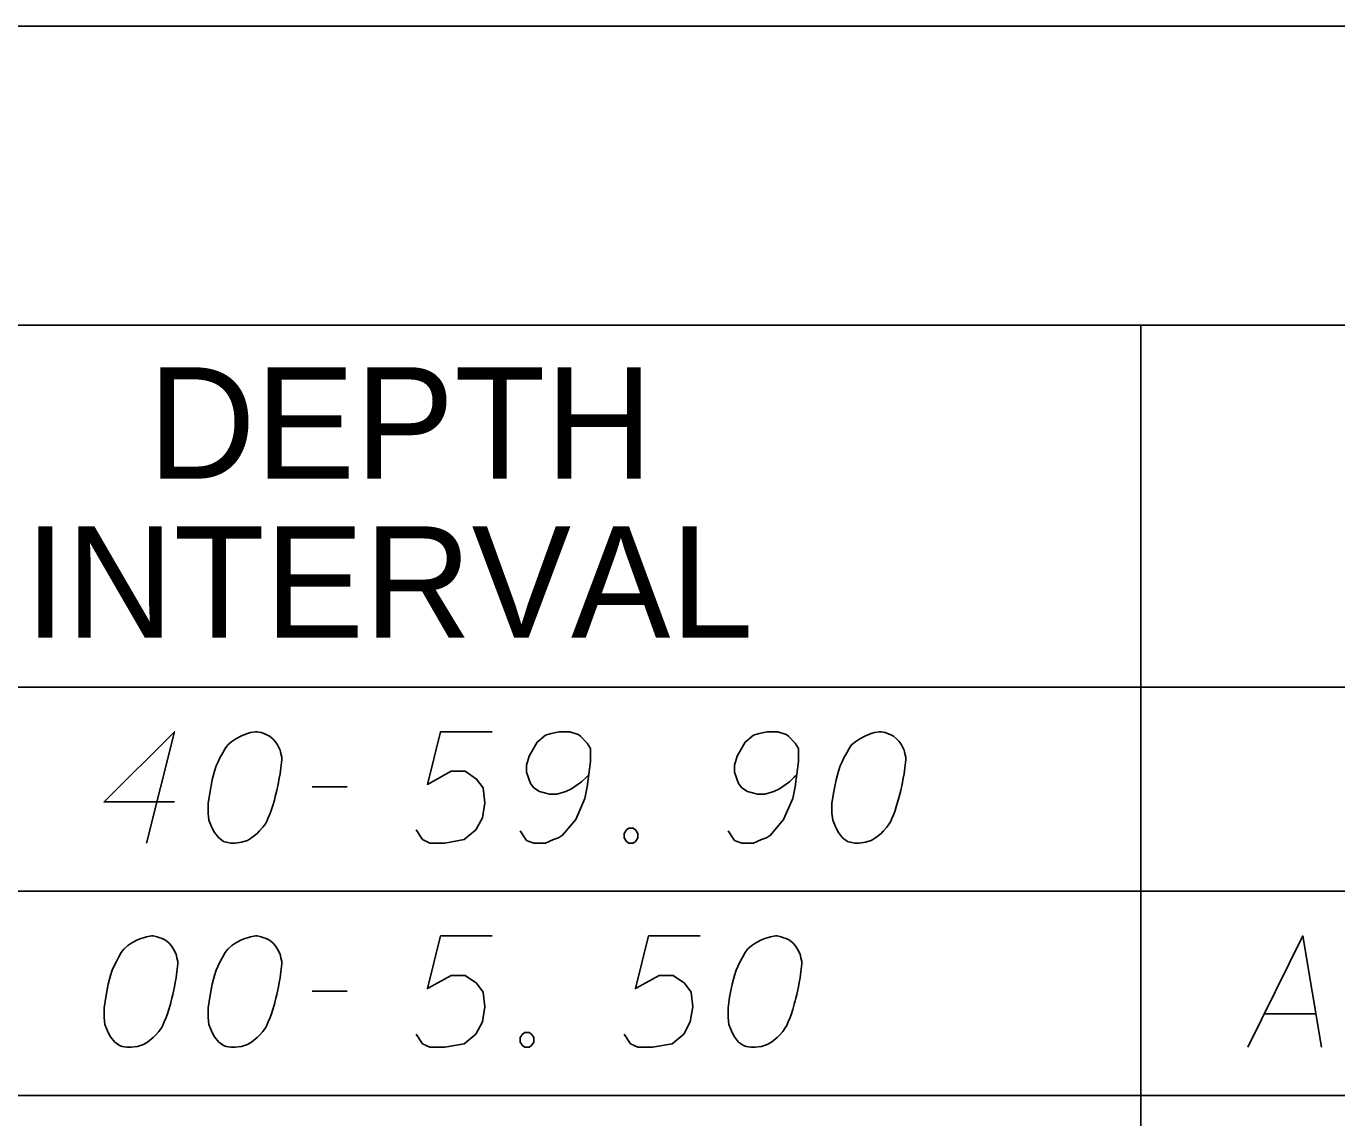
# Model space of a CAD drawing. Extents: x 2074207 to 2076812, y 516372 to 523312.
# Drawn here: x 2076397 to 2076453.5, y 519433.5 to 519480.5 of the extents above; entities that cross this region are included whole.
import ezdxf

# ---------------------------------------------------------------- set-up
doc = ezdxf.new("R2010")
doc.units = 0
for name, color, linetype in [('Prop DirtTable_ Soil Test Results - Outline (Major)', 7, 'Continuous'), ('Prop DirtTable_ Soil Test Results - Outline (Minor)', 7, 'Continuous'), ('Prop DirtTable_ Soil Test Results - Tx (Header - Small)', 7, 'Continuous'), ('Prop DirtTable_ Soil Test Results - Tx (Sample Data)', 7, 'Continuous')]:
    doc.layers.add(name, color=color, linetype=linetype)

msp = doc.modelspace()

# ---------------------------------------------------------------- linework, layer by layer
at = {"layer": 'Prop DirtTable_ Soil Test Results - Outline (Major)'}
for p, q in [((2076260.609, 519480.498), (2076811.903, 519480.498)), ((2076260.609, 519452.013), (2076811.903, 519452.013)), ((2076260.609, 519452.013), (2076811.903, 519452.013))]:
    msp.add_line(p, q, dxfattribs=at)
at = {"layer": 'Prop DirtTable_ Soil Test Results - Outline (Minor)'}
for p, q in [((2076260.609, 519467.613), (2076811.903, 519467.613)), ((2076445.062, 519467.613), (2076445.062, 519443.213)), ((2076260.609, 519443.213), (2076811.903, 519443.213)), ((2076260.609, 519443.213), (2076811.903, 519443.213)), ((2076445.063, 519443.213), (2076445.063, 519434.413)), ((2076260.609, 519434.413), (2076811.903, 519434.413)), ((2076260.609, 519434.413), (2076811.903, 519434.413)), ((2076445.063, 519434.413), (2076445.063, 519425.613))]:
    msp.add_line(p, q, dxfattribs=at)
at = {"layer": 'Prop DirtTable_ Soil Test Results - Tx (Sample Data)'}
for points in [[(2076403.429, 519447.067), (2076400.396, 519447.067), (2076403.429, 519450.091), (2076402.23, 519445.291)], [(2076406.992, 519450.091), (2076406.922, 519450.091), (2076406.71, 519450.053), (2076406.569, 519450.015), (2076406.463, 519449.978), (2076406.287, 519449.902), (2076406.075, 519449.789), (2076405.899, 519449.675), (2076405.722, 519449.524), (2076405.616, 519449.373), (2076405.511, 519449.184), (2076405.405, 519448.995), (2076405.299, 519448.768), (2076405.228, 519448.617), (2076405.158, 519448.39), (2076405.052, 519448.012), (2076404.946, 519447.445), (2076404.876, 519446.992), (2076404.876, 519446.576), (2076404.911, 519446.274), (2076405.052, 519445.933), (2076405.158, 519445.744), (2076405.334, 519445.518), (2076405.546, 519445.367), (2076405.652, 519445.329), (2076405.863, 519445.291), (2076406.04, 519445.291), (2076406.322, 519445.329), (2076406.569, 519445.404), (2076406.745, 519445.518), (2076406.992, 519445.707), (2076407.098, 519445.82), (2076407.239, 519445.971), (2076407.345, 519446.122), (2076407.415, 519446.236), (2076407.486, 519446.425), (2076407.521, 519446.5), (2076407.592, 519446.689), (2076407.662, 519446.916), (2076407.733, 519447.143), (2076407.768, 519447.294), (2076407.803, 519447.407), (2076407.839, 519447.559), (2076407.909, 519447.899), (2076407.945, 519448.088), (2076407.98, 519448.277), (2076408.015, 519448.541), (2076408.05, 519448.881), (2076408.05, 519448.995), (2076408.015, 519449.146), (2076407.98, 519449.297), (2076407.874, 519449.524), (2076407.768, 519449.675), (2076407.662, 519449.789), (2076407.521, 519449.902), (2076407.38, 519449.978), (2076407.274, 519450.015), (2076407.169, 519450.053), (2076406.992, 519450.091)], [(2076417.116, 519450.091), (2076414.894, 519450.091), (2076414.329, 519447.823), (2076415.352, 519448.39), (2076415.952, 519448.39), (2076416.446, 519448.05), (2076416.728, 519447.672), (2076416.799, 519447.03), (2076416.693, 519446.387), (2076416.411, 519445.858), (2076415.917, 519445.442), (2076415.07, 519445.291), (2076414.435, 519445.291), (2076414.118, 519445.442), (2076413.836, 519445.858)], [(2076418.316, 519445.82), (2076418.598, 519445.404), (2076418.915, 519445.291), (2076419.409, 519445.291), (2076419.762, 519445.442), (2076419.974, 519445.518), (2076420.15, 519445.631), (2076420.714, 519446.311), (2076421.102, 519447.218), (2076421.208, 519447.71), (2076421.349, 519448.806), (2076421.349, 519449.373), (2076421.208, 519449.6), (2076420.926, 519449.902), (2076420.82, 519449.978), (2076420.467, 519450.091), (2076420.009, 519450.091), (2076419.656, 519450.015), (2076419.409, 519449.94), (2076419.056, 519449.637), (2076418.704, 519449.033), (2076418.598, 519448.655), (2076418.598, 519448.352), (2076418.774, 519447.861), (2076418.915, 519447.672), (2076419.162, 519447.521), (2076419.586, 519447.407), (2076419.903, 519447.407), (2076420.291, 519447.521), (2076420.538, 519447.634), (2076420.961, 519447.937), (2076421.173, 519448.126), (2076421.279, 519448.239)], [(2076427.276, 519445.82), (2076427.558, 519445.404), (2076427.875, 519445.291), (2076428.369, 519445.291), (2076428.722, 519445.442), (2076428.934, 519445.518), (2076429.11, 519445.631), (2076429.674, 519446.311), (2076430.062, 519447.218), (2076430.168, 519447.71), (2076430.309, 519448.806), (2076430.309, 519449.373), (2076430.168, 519449.6), (2076429.886, 519449.902), (2076429.78, 519449.978), (2076429.427, 519450.091), (2076428.969, 519450.091), (2076428.616, 519450.015), (2076428.369, 519449.94), (2076428.016, 519449.637), (2076427.664, 519449.033), (2076427.558, 519448.655), (2076427.558, 519448.352), (2076427.734, 519447.861), (2076427.875, 519447.672), (2076428.122, 519447.521), (2076428.546, 519447.407), (2076428.863, 519447.407), (2076429.251, 519447.521), (2076429.498, 519447.634), (2076429.921, 519447.937), (2076430.133, 519448.126), (2076430.239, 519448.239)], [(2076433.872, 519450.091), (2076433.802, 519450.091), (2076433.59, 519450.053), (2076433.449, 519450.015), (2076433.343, 519449.978), (2076433.167, 519449.902), (2076432.955, 519449.789), (2076432.779, 519449.675), (2076432.602, 519449.524), (2076432.496, 519449.373), (2076432.391, 519449.184), (2076432.285, 519448.995), (2076432.179, 519448.768), (2076432.108, 519448.617), (2076432.038, 519448.39), (2076431.932, 519448.012), (2076431.826, 519447.445), (2076431.756, 519446.992), (2076431.756, 519446.576), (2076431.791, 519446.274), (2076431.932, 519445.933), (2076432.038, 519445.744), (2076432.214, 519445.518), (2076432.426, 519445.367), (2076432.532, 519445.329), (2076432.743, 519445.291), (2076432.92, 519445.291), (2076433.202, 519445.329), (2076433.449, 519445.404), (2076433.625, 519445.518), (2076433.872, 519445.707), (2076433.978, 519445.82), (2076434.119, 519445.971), (2076434.225, 519446.122), (2076434.295, 519446.236), (2076434.366, 519446.425), (2076434.401, 519446.5), (2076434.472, 519446.689), (2076434.542, 519446.916), (2076434.613, 519447.143), (2076434.648, 519447.294), (2076434.683, 519447.407), (2076434.719, 519447.559), (2076434.789, 519447.899), (2076434.825, 519448.088), (2076434.86, 519448.277), (2076434.895, 519448.541), (2076434.93, 519448.881), (2076434.93, 519448.995), (2076434.895, 519449.146), (2076434.86, 519449.297), (2076434.754, 519449.524), (2076434.648, 519449.675), (2076434.542, 519449.789), (2076434.401, 519449.902), (2076434.26, 519449.978), (2076434.154, 519450.015), (2076434.049, 519450.053), (2076433.872, 519450.091)], [(2076409.356, 519447.71), (2076410.872, 519447.71)], [(2076423.007, 519445.933), (2076423.184, 519445.933), (2076423.289, 519445.858), (2076423.395, 519445.707), (2076423.395, 519445.518), (2076423.289, 519445.367), (2076423.184, 519445.291), (2076423.007, 519445.291), (2076422.901, 519445.367), (2076422.796, 519445.518), (2076422.796, 519445.707), (2076422.901, 519445.858), (2076423.007, 519445.933)], [(2076402.512, 519441.291), (2076402.442, 519441.291), (2076402.23, 519441.253), (2076402.089, 519441.215), (2076401.983, 519441.178), (2076401.807, 519441.102), (2076401.595, 519440.989), (2076401.419, 519440.875), (2076401.242, 519440.724), (2076401.136, 519440.573), (2076401.031, 519440.384), (2076400.925, 519440.195), (2076400.819, 519439.968), (2076400.748, 519439.817), (2076400.678, 519439.59), (2076400.572, 519439.212), (2076400.466, 519438.645), (2076400.396, 519438.192), (2076400.396, 519437.776), (2076400.431, 519437.474), (2076400.572, 519437.133), (2076400.678, 519436.944), (2076400.854, 519436.718), (2076401.066, 519436.567), (2076401.172, 519436.529), (2076401.383, 519436.491), (2076401.56, 519436.491), (2076401.842, 519436.529), (2076402.089, 519436.604), (2076402.265, 519436.718), (2076402.512, 519436.907), (2076402.618, 519437.02), (2076402.759, 519437.171), (2076402.865, 519437.322), (2076402.935, 519437.436), (2076403.006, 519437.625), (2076403.041, 519437.7), (2076403.112, 519437.889), (2076403.182, 519438.116), (2076403.253, 519438.343), (2076403.288, 519438.494), (2076403.323, 519438.607), (2076403.359, 519438.759), (2076403.429, 519439.099), (2076403.465, 519439.288), (2076403.5, 519439.477), (2076403.535, 519439.741), (2076403.57, 519440.081), (2076403.57, 519440.195), (2076403.535, 519440.346), (2076403.5, 519440.497), (2076403.394, 519440.724), (2076403.288, 519440.875), (2076403.182, 519440.989), (2076403.041, 519441.102), (2076402.9, 519441.178), (2076402.794, 519441.215), (2076402.689, 519441.253), (2076402.512, 519441.291)], [(2076406.992, 519441.291), (2076406.922, 519441.291), (2076406.71, 519441.253), (2076406.569, 519441.215), (2076406.463, 519441.178), (2076406.287, 519441.102), (2076406.075, 519440.989), (2076405.899, 519440.875), (2076405.722, 519440.724), (2076405.616, 519440.573), (2076405.511, 519440.384), (2076405.405, 519440.195), (2076405.299, 519439.968), (2076405.228, 519439.817), (2076405.158, 519439.59), (2076405.052, 519439.212), (2076404.946, 519438.645), (2076404.876, 519438.192), (2076404.876, 519437.776), (2076404.911, 519437.474), (2076405.052, 519437.133), (2076405.158, 519436.944), (2076405.334, 519436.718), (2076405.546, 519436.567), (2076405.652, 519436.529), (2076405.863, 519436.491), (2076406.04, 519436.491), (2076406.322, 519436.529), (2076406.569, 519436.604), (2076406.745, 519436.718), (2076406.992, 519436.907), (2076407.098, 519437.02), (2076407.239, 519437.171), (2076407.345, 519437.322), (2076407.415, 519437.436), (2076407.486, 519437.625), (2076407.521, 519437.7), (2076407.592, 519437.889), (2076407.662, 519438.116), (2076407.733, 519438.343), (2076407.768, 519438.494), (2076407.803, 519438.607), (2076407.839, 519438.759), (2076407.909, 519439.099), (2076407.945, 519439.288), (2076407.98, 519439.477), (2076408.015, 519439.741), (2076408.05, 519440.081), (2076408.05, 519440.195), (2076408.015, 519440.346), (2076407.98, 519440.497), (2076407.874, 519440.724), (2076407.768, 519440.875), (2076407.662, 519440.989), (2076407.521, 519441.102), (2076407.38, 519441.178), (2076407.274, 519441.215), (2076407.169, 519441.253), (2076406.992, 519441.291)], [(2076417.116, 519441.291), (2076414.894, 519441.291), (2076414.329, 519439.023), (2076415.352, 519439.59), (2076415.952, 519439.59), (2076416.446, 519439.25), (2076416.728, 519438.872), (2076416.799, 519438.23), (2076416.693, 519437.587), (2076416.411, 519437.058), (2076415.917, 519436.642), (2076415.07, 519436.491), (2076414.435, 519436.491), (2076414.118, 519436.642), (2076413.836, 519437.058)], [(2076426.076, 519441.291), (2076423.854, 519441.291), (2076423.289, 519439.023), (2076424.312, 519439.59), (2076424.912, 519439.59), (2076425.406, 519439.25), (2076425.688, 519438.872), (2076425.759, 519438.23), (2076425.653, 519437.587), (2076425.371, 519437.058), (2076424.877, 519436.642), (2076424.03, 519436.491), (2076423.395, 519436.491), (2076423.078, 519436.642), (2076422.796, 519437.058)], [(2076429.392, 519441.291), (2076429.322, 519441.291), (2076429.11, 519441.253), (2076428.969, 519441.215), (2076428.863, 519441.178), (2076428.687, 519441.102), (2076428.475, 519440.989), (2076428.299, 519440.875), (2076428.122, 519440.724), (2076428.016, 519440.573), (2076427.911, 519440.384), (2076427.805, 519440.195), (2076427.699, 519439.968), (2076427.628, 519439.817), (2076427.558, 519439.59), (2076427.452, 519439.212), (2076427.346, 519438.645), (2076427.276, 519438.192), (2076427.276, 519437.776), (2076427.311, 519437.474), (2076427.452, 519437.133), (2076427.558, 519436.944), (2076427.734, 519436.718), (2076427.946, 519436.567), (2076428.052, 519436.529), (2076428.263, 519436.491), (2076428.44, 519436.491), (2076428.722, 519436.529), (2076428.969, 519436.604), (2076429.145, 519436.718), (2076429.392, 519436.907), (2076429.498, 519437.02), (2076429.639, 519437.171), (2076429.745, 519437.322), (2076429.815, 519437.436), (2076429.886, 519437.625), (2076429.921, 519437.7), (2076429.992, 519437.889), (2076430.062, 519438.116), (2076430.133, 519438.343), (2076430.168, 519438.494), (2076430.203, 519438.607), (2076430.239, 519438.759), (2076430.309, 519439.099), (2076430.345, 519439.288), (2076430.38, 519439.477), (2076430.415, 519439.741), (2076430.45, 519440.081), (2076430.45, 519440.195), (2076430.415, 519440.346), (2076430.38, 519440.497), (2076430.274, 519440.724), (2076430.168, 519440.875), (2076430.062, 519440.989), (2076429.921, 519441.102), (2076429.78, 519441.178), (2076429.674, 519441.215), (2076429.569, 519441.253), (2076429.392, 519441.291)], [(2076449.676, 519436.491), (2076452.039, 519441.291), (2076452.85, 519436.491)], [(2076409.356, 519438.91), (2076410.872, 519438.91)], [(2076450.381, 519437.927), (2076452.603, 519437.927)], [(2076418.527, 519437.133), (2076418.704, 519437.133), (2076418.809, 519437.058), (2076418.915, 519436.907), (2076418.915, 519436.718), (2076418.809, 519436.567), (2076418.704, 519436.491), (2076418.527, 519436.491), (2076418.421, 519436.567), (2076418.316, 519436.718), (2076418.316, 519436.907), (2076418.421, 519437.058), (2076418.527, 519437.133)]]:
    msp.add_lwpolyline(points, dxfattribs=at)

# ---------------------------------------------------------------- texts
at = {"layer": 'Prop DirtTable_ Soil Test Results - Tx (Header - Small)'}
for s, p in [('DEPTH', (2076402.289, 519460.999)), ('INTERVAL', (2076396.977, 519454.142))]:
    msp.add_text(s, height=4.8, dxfattribs=at).set_placement(p)

doc.saveas('drawing.dxf')
